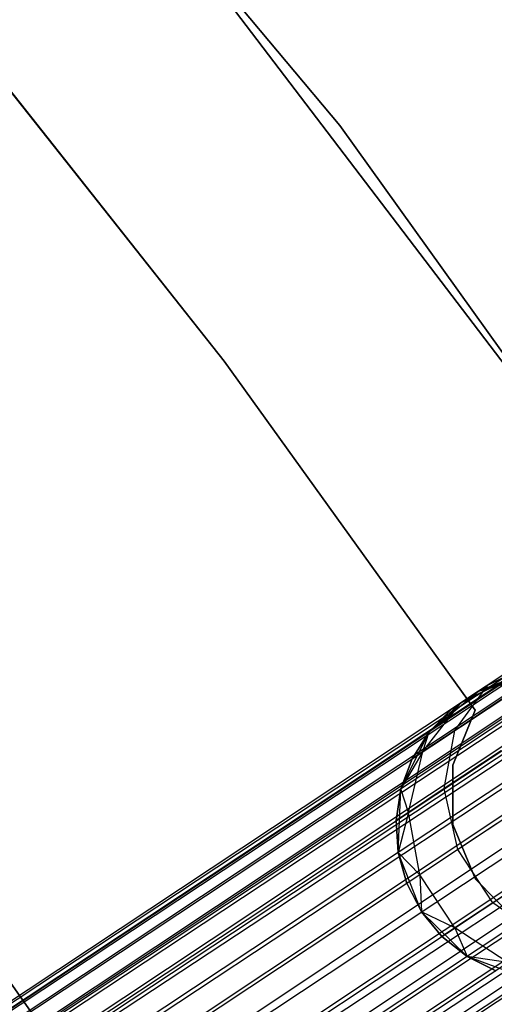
# Model space of a CAD drawing. Extents: x -189 to 189, y -189 to 189.
# Tile 500 of 591: x 46.94 to 50.03, y 32.24 to 38.66. Entities that reach past the tile are written whole.
import ezdxf

# ---------------------------------------------------------------- set-up
doc = ezdxf.new("R2010")
doc.units = 0
doc.header["$LTSCALE"] = 25.4
doc.layers.get('0').update_dxf_attribs({"linetype": 'CONTINUOUS'})

# ---------------------------------------------------------------- blocks, each defined once
blk = doc.blocks.new('CAMELEON-KENAI-C-12244_STL')
at = {"color": 0}
for p, q in [((139.9049, 93.8996, -9.3955), (35.5032, 24.7205, -9.3955)), ((139.9049, 93.8996, -9.3955), (35.5032, 24.7205, -9.6045)), ((139.9049, 93.8996, -9.3955), (35.5032, 24.7205, -9.3955)), ((139.9049, 93.8996, -9.3955), (35.5032, 24.7205, -9.6045)), ((139.9049, 93.8996, -9.3955), (35.5272, 24.6843, -9.809)), ((139.9049, 93.8996, -9.3955), (35.5272, 24.6843, -9.809)), ((139.9289, 93.8634, -9.809), (35.5272, 24.6843, -9.809)), ((139.9289, 93.8634, -9.809), (35.5272, 24.6843, -9.809)), ((139.9289, 93.8634, -9.809), (35.5742, 24.6134, -10)), ((139.9289, 93.8634, -9.809), (35.5742, 24.6134, -10)), ((139.9289, 93.8634, -9.809), (35.6421, 24.5109, -10.1691)), ((139.9289, 93.8634, -9.809), (35.6421, 24.5109, -10.1691)), ((139.9759, 93.7925, -9), (35.5032, 24.7205, -9.3955)), ((139.9759, 93.7925, -9), (35.5032, 24.7205, -9.3955)), ((139.9759, 93.7925, -9), (35.5272, 24.6843, -9.191)), ((139.9759, 93.7925, -9), (35.5272, 24.6843, -9.191)), ((35.5742, 24.6134, -9), (139.9759, 93.7925, -9)), ((35.5742, 24.6134, -9), (139.9759, 93.7925, -9)), ((35.6421, 24.5109, -8.8309), (139.9759, 93.7925, -9)), ((35.6421, 24.5109, -8.8309), (139.9759, 93.7925, -9)), ((140.0438, 93.69, -10.1691), (35.6421, 24.5109, -10.1691)), ((140.0438, 93.69, -10.1691), (35.6421, 24.5109, -10.1691)), ((140.0438, 93.69, -10.1691), (35.7279, 24.3814, -10.309)), ((140.0438, 93.69, -10.1691), (35.7279, 24.3814, -10.309)), ((35.6421, 24.5109, -8.8309), (140.1296, 93.5605, -8.691)), ((35.6421, 24.5109, -8.8309), (140.1296, 93.5605, -8.691)), ((35.7279, 24.3814, -8.691), (140.1296, 93.5605, -8.691)), ((35.7279, 24.3814, -8.691), (140.1296, 93.5605, -8.691)), ((140.2296, 93.4096, -10.4135), (35.7279, 24.3814, -10.309)), ((140.2296, 93.4096, -10.4135), (35.7279, 24.3814, -10.309)), ((140.2296, 93.4096, -10.4135), (35.8279, 24.2305, -10.4135)), ((140.2296, 93.4096, -10.4135), (35.8279, 24.2305, -10.4135)), ((35.9377, 24.0648, -10.4781), (140.2296, 93.4096, -10.4135)), ((35.9377, 24.0648, -10.4781), (140.2296, 93.4096, -10.4135)), ((36.0525, 23.8915, -10.5), (140.2296, 93.4096, -10.4135)), ((36.0525, 23.8915, -10.5), (140.2296, 93.4096, -10.4135)), ((35.7279, 24.3814, -8.691), (140.3394, 93.2439, -8.5219)), ((35.7279, 24.3814, -8.691), (140.3394, 93.2439, -8.5219)), ((35.8279, 24.2305, -8.5864), (140.3394, 93.2439, -8.5219)), ((35.8279, 24.2305, -8.5864), (140.3394, 93.2439, -8.5219)), ((140.3394, 93.2439, -8.5219), (35.9377, 24.0648, -8.5219)), ((140.3394, 93.2439, -8.5219), (35.9377, 24.0648, -8.5219)), ((36.0525, 23.8915, -8.5), (140.4543, 93.0706, -8.5)), ((36.0525, 23.8915, -8.5), (140.4543, 93.0706, -8.5)), ((36.0525, 23.8915, -10.5), (140.4543, 93.0706, -10.5)), ((36.0525, 23.8915, -10.5), (140.4543, 93.0706, -10.5)), ((36.1674, 23.7181, -10.4781), (140.4543, 93.0706, -10.5)), ((36.1674, 23.7181, -10.4781), (140.4543, 93.0706, -10.5)), ((36.2772, 23.5524, -10.4135), (140.4543, 93.0706, -10.5)), ((36.2772, 23.5524, -10.4135), (140.4543, 93.0706, -10.5)), ((36.1674, 23.7181, -8.5219), (140.5691, 92.8972, -8.5219)), ((36.1674, 23.7181, -8.5219), (140.5691, 92.8972, -8.5219)), ((140.6789, 92.7315, -10.4135), (36.2772, 23.5524, -10.4135)), ((140.6789, 92.7315, -10.4135), (36.2772, 23.5524, -10.4135)), ((140.6789, 92.7315, -10.4135), (36.3772, 23.4015, -10.309)), ((140.6789, 92.7315, -10.4135), (36.3772, 23.4015, -10.309)), ((140.6789, 92.7315, -10.4135), (36.463, 23.272, -10.1691)), ((140.6789, 92.7315, -10.4135), (36.463, 23.272, -10.1691)), ((36.1674, 23.7181, -8.5219), (140.7789, 92.5806, -8.691)), ((36.1674, 23.7181, -8.5219), (140.7789, 92.5806, -8.691)), ((36.2772, 23.5524, -8.5864), (140.7789, 92.5806, -8.691)), ((36.2772, 23.5524, -8.5864), (140.7789, 92.5806, -8.691)), ((140.7789, 92.5806, -8.691), (36.3772, 23.4015, -8.691)), ((140.7789, 92.5806, -8.691), (36.3772, 23.4015, -8.691)), ((140.8648, 92.4511, -10.1691), (36.463, 23.272, -10.1691)), ((140.8648, 92.4511, -10.1691), (36.463, 23.272, -10.1691)), ((36.3772, 23.4015, -8.691), (140.9326, 92.3486, -9)), ((36.3772, 23.4015, -8.691), (140.9326, 92.3486, -9)), ((36.463, 23.272, -8.8309), (140.9326, 92.3486, -9)), ((36.463, 23.272, -8.8309), (140.9326, 92.3486, -9)), ((46.0111, 41.5679, -160.5), (49.0236, 37.9702, -160.5)), ((49.0236, 37.9702, -170), (46.0111, 41.5679, -170)), ((49.0236, 37.9702, -170), (46.0111, 41.5679, -170)), ((46.0111, 41.5679, -160.5), (49.0236, 37.9702, -160.5)), ((47.8833, 39.319, -167), (50.6883, 35.6319, -167)), ((50.6883, 35.6319, -168), (47.8833, 39.319, -168)), ((47.8833, 39.319, -167), (50.6883, 35.6319, -167)), ((50.6883, 35.6319, -168), (47.8833, 39.319, -168)), ((46.5272, 38.631, -165), (48.2691, 36.4322, -165)), ((48.2691, 36.4322, -167), (46.5272, 38.631, -167)), ((48.2691, 36.4322, -167), (46.5272, 38.631, -167)), ((46.5272, 38.631, -165), (48.2691, 36.4322, -165)), ((49.0236, 37.9702, -160.5), (51.7553, 34.155, -160.5)), ((51.7553, 34.155, -170), (49.0236, 37.9702, -170)), ((49.0236, 37.9702, -170), (49.0236, 37.9702, -160.5)), ((49.0236, 37.9702, -170), (49.0236, 37.9702, -160.5)), ((51.7553, 34.155, -170), (49.0236, 37.9702, -170)), ((49.0236, 37.9702, -160.5), (51.7553, 34.155, -160.5)), ((48.2691, 36.4322, -165), (48.2691, 36.4322, -167)), ((48.2691, 36.4322, -165), (49.9072, 34.1551, -165)), ((49.9072, 34.1551, -167), (48.2691, 36.4322, -167)), ((48.2691, 36.4322, -165), (48.2691, 36.4322, -167)), ((49.9072, 34.1551, -167), (48.2691, 36.4322, -167)), ((48.2691, 36.4322, -165), (49.9072, 34.1551, -165)), ((47.8593, 30.9772, -167), (45.3471, 34.5487, -167)), ((45.3471, 34.5487, -165), (47.8593, 30.9772, -165)), ((45.3471, 34.5487, -165), (47.8593, 30.9772, -165)), ((47.8593, 30.9772, -167), (45.3471, 34.5487, -167)), ((50.2679, 34.5039, -160.0119), (49.9891, 34.3192, -160.4477)), ((50.2679, 34.5039, -160.0119), (49.9891, 34.3192, -160.4477)), ((49.9891, 34.3192, -160.4477), (50.3116, 34.4808, -160.6545)), ((49.9891, 34.3192, -160.4477), (50.3116, 34.4808, -160.6545)), ((49.8138, 34.203, -160.9553), (50.1708, 34.3875, -161.0623)), ((49.8138, 34.203, -160.9553), (50.1708, 34.3875, -161.0623)), ((49.9283, 34.2789, -167), (50.3289, 34.3902, -167)), ((49.9283, 34.2789, -167), (50.3289, 34.3902, -167)), ((49.7745, 34.0229, -160.25), (49.9891, 34.3192, -160.4477)), ((49.7745, 34.0229, -160.25), (49.9891, 34.3192, -160.4477)), ((50.1228, 34.3556, -161.5), (49.8138, 34.203, -160.9553)), ((50.1228, 34.3556, -161.5), (49.8138, 34.203, -160.9553)), ((49.9891, 34.3192, -160.4477), (49.8138, 34.203, -160.9553)), ((49.9891, 34.3192, -160.4477), (49.8138, 34.203, -160.9553)), ((50.1228, 34.3556, -161.5), (49.9283, 34.2789, -161.5)), ((49.9283, 34.2789, -167), (50.1228, 34.3556, -161.5)), ((50.1228, 34.3556, -161.5), (49.9283, 34.2789, -161.5)), ((49.9283, 34.2789, -167), (50.1228, 34.3556, -161.5)), ((49.6076, 34.0142, -167), (49.9283, 34.2789, -167)), ((49.6076, 34.0142, -167), (49.9283, 34.2789, -167)), ((49.754, 34.1634, -161.5), (49.9283, 34.2789, -167)), ((49.754, 34.1634, -161.5), (49.9283, 34.2789, -167)), ((50.1057, 34.2423, -159.7322), (49.7745, 34.0229, -160.25)), ((50.1057, 34.2423, -159.7322), (49.7745, 34.0229, -160.25)), ((49.9283, 34.2789, -161.5), (49.8138, 34.203, -160.9553)), ((49.9283, 34.2789, -161.5), (49.8138, 34.203, -160.9553)), ((49.9283, 34.2789, -161.5), (49.9283, 34.2789, -167)), ((49.9283, 34.2789, -161.5), (49.9283, 34.2789, -167)), ((49.5663, 33.8849, -160.853), (49.8138, 34.203, -160.9553)), ((49.5663, 33.8849, -160.853), (49.8138, 34.203, -160.9553)), ((49.8138, 34.203, -160.9553), (49.6076, 34.0142, -161.5)), ((49.8138, 34.203, -160.9553), (49.6076, 34.0142, -161.5)), ((49.8138, 34.203, -160.9553), (49.754, 34.1634, -161.5)), ((49.8138, 34.203, -160.9553), (49.754, 34.1634, -161.5)), ((49.754, 34.1634, -161.5), (49.6076, 34.0142, -161.5)), ((49.6076, 34.0142, -167), (49.754, 34.1634, -161.5)), ((49.754, 34.1634, -161.5), (49.6076, 34.0142, -161.5)), ((49.6076, 34.0142, -167), (49.754, 34.1634, -161.5)), ((49.9072, 34.1551, -165), (49.7605, 33.7969, -165)), ((49.7605, 33.7969, -167), (49.9072, 34.1551, -167)), ((49.7605, 33.7969, -167), (49.9072, 34.1551, -167)), ((49.9072, 34.1551, -165), (49.7605, 33.7969, -165)), ((49.9072, 34.1551, -165), (49.9072, 34.1551, -167)), ((49.9072, 34.1551, -165), (49.9072, 34.1551, -167)), ((49.4222, 33.642, -167), (49.6076, 34.0142, -167)), ((49.4222, 33.642, -167), (49.6076, 34.0142, -167)), ((49.6076, 34.0142, -161.5), (49.4953, 33.8379, -161.5)), ((49.4953, 33.8379, -161.5), (49.6076, 34.0142, -167)), ((49.4953, 33.8379, -161.5), (49.6076, 34.0142, -167)), ((49.6076, 34.0142, -161.5), (49.4953, 33.8379, -161.5)), ((49.7745, 34.0229, -160.25), (49.5663, 33.8849, -160.853)), ((49.7745, 34.0229, -160.25), (49.5663, 33.8849, -160.853)), ((49.5663, 33.8849, -160.853), (49.6076, 34.0142, -161.5)), ((49.5663, 33.8849, -160.853), (49.6076, 34.0142, -161.5)), ((49.6076, 34.0142, -161.5), (49.6076, 34.0142, -167)), ((49.6076, 34.0142, -161.5), (49.6076, 34.0142, -167)), ((49.7051, 33.6431, -160.0955), (49.7745, 34.0229, -160.25)), ((49.7051, 33.6431, -160.0955), (49.7745, 34.0229, -160.25)), ((49.5663, 33.8849, -160.853), (49.4222, 33.642, -161.5)), ((49.5663, 33.8849, -160.853), (49.4222, 33.642, -161.5)), ((49.4712, 33.4881, -160.773), (49.5663, 33.8849, -160.853)), ((49.4712, 33.4881, -160.773), (49.5663, 33.8849, -160.853)), ((49.5663, 33.8849, -160.853), (49.4953, 33.8379, -161.5)), ((49.5663, 33.8849, -160.853), (49.4953, 33.8379, -161.5)), ((50.0773, 33.8897, -159.5137), (49.7051, 33.6431, -160.0955)), ((50.0773, 33.8897, -159.5137), (49.7051, 33.6431, -160.0955)), ((49.4953, 33.8379, -161.5), (49.4222, 33.642, -161.5)), ((49.4222, 33.642, -167), (49.4953, 33.8379, -161.5)), ((49.4953, 33.8379, -161.5), (49.4222, 33.642, -161.5)), ((49.4222, 33.642, -167), (49.4953, 33.8379, -161.5)), ((49.7605, 33.7969, -165), (49.7605, 33.7969, -167)), ((49.7605, 33.7969, -165), (49.7605, 33.7969, -167)), ((49.7605, 33.7969, -165), (49.7608, 33.4098, -165)), ((49.7608, 33.4098, -167), (49.7605, 33.7969, -167)), ((49.7608, 33.4098, -167), (49.7605, 33.7969, -167)), ((49.7605, 33.7969, -165), (49.7608, 33.4098, -165)), ((49.4222, 33.642, -161.5), (49.3914, 33.4352, -161.5)), ((49.3914, 33.4352, -161.5), (49.4222, 33.642, -167)), ((49.3914, 33.4352, -161.5), (49.4222, 33.642, -167)), ((49.4222, 33.642, -161.5), (49.3914, 33.4352, -161.5)), ((49.4043, 33.2266, -167), (49.4222, 33.642, -167)), ((49.4043, 33.2266, -167), (49.4222, 33.642, -167)), ((49.4712, 33.4881, -160.773), (49.4222, 33.642, -161.5)), ((49.4712, 33.4881, -160.773), (49.4222, 33.642, -161.5)), ((49.4222, 33.642, -161.5), (49.4222, 33.642, -167)), ((49.4222, 33.642, -161.5), (49.4222, 33.642, -167)), ((49.7051, 33.6431, -160.0955), (49.4712, 33.4881, -160.773)), ((49.7051, 33.6431, -160.0955), (49.4712, 33.4881, -160.773)), ((49.7929, 33.2455, -160.0109), (49.7051, 33.6431, -160.0955)), ((49.7929, 33.2455, -160.0109), (49.7051, 33.6431, -160.0955)), ((49.4712, 33.4881, -160.773), (49.3914, 33.4352, -161.5)), ((49.4712, 33.4881, -160.773), (49.3914, 33.4352, -161.5)), ((49.4712, 33.4881, -160.773), (49.4043, 33.2266, -161.5)), ((49.4712, 33.4881, -160.773), (49.4043, 33.2266, -161.5)), ((49.5449, 33.0812, -160.7292), (49.4712, 33.4881, -160.773)), ((49.5449, 33.0812, -160.7292), (49.4712, 33.4881, -160.773)), ((50.1874, 33.507, -159.3941), (49.7929, 33.2455, -160.0109)), ((50.1874, 33.507, -159.3941), (49.7929, 33.2455, -160.0109)), ((49.3914, 33.4352, -161.5), (49.4043, 33.2266, -161.5)), ((49.4043, 33.2266, -167), (49.3914, 33.4352, -161.5)), ((49.3914, 33.4352, -161.5), (49.4043, 33.2266, -161.5)), ((49.4043, 33.2266, -167), (49.3914, 33.4352, -161.5)), ((49.7608, 33.4098, -165), (49.7608, 33.4098, -167)), ((49.7608, 33.4098, -165), (49.7608, 33.4098, -167)), ((49.7608, 33.4098, -165), (49.9081, 33.0518, -165)), ((49.9081, 33.0518, -167), (49.7608, 33.4098, -167)), ((49.9081, 33.0518, -167), (49.7608, 33.4098, -167)), ((49.7608, 33.4098, -165), (49.9081, 33.0518, -165)), ((49.5569, 32.8398, -167), (49.4043, 33.2266, -167)), ((49.5449, 33.0812, -160.7292), (49.4043, 33.2266, -161.5)), ((49.4043, 33.2266, -161.5), (49.4603, 33.0252, -161.5)), ((49.5449, 33.0812, -160.7292), (49.4043, 33.2266, -161.5)), ((49.4603, 33.0252, -161.5), (49.4043, 33.2266, -167)), ((49.5569, 32.8398, -167), (49.4043, 33.2266, -167)), ((49.4603, 33.0252, -161.5), (49.4043, 33.2266, -167)), ((49.4043, 33.2266, -161.5), (49.4603, 33.0252, -161.5)), ((49.4043, 33.2266, -161.5), (49.4043, 33.2266, -167)), ((49.4043, 33.2266, -161.5), (49.4043, 33.2266, -167)), ((49.7929, 33.2455, -160.0109), (49.5449, 33.0812, -160.7292)), ((49.7929, 33.2455, -160.0109), (49.5449, 33.0812, -160.7292)), ((50.0226, 32.8989, -160.0109), (49.7929, 33.2455, -160.0109)), ((50.0226, 32.8989, -160.0109), (49.7929, 33.2455, -160.0109)), ((50.4171, 33.1603, -159.3941), (50.0226, 32.8989, -160.0109)), ((50.4171, 33.1603, -159.3941), (50.0226, 32.8989, -160.0109)), ((49.5449, 33.0812, -160.7292), (49.4603, 33.0252, -161.5)), ((49.5449, 33.0812, -160.7292), (49.4603, 33.0252, -161.5)), ((49.4603, 33.0252, -161.5), (49.5569, 32.8398, -161.5)), ((49.4603, 33.0252, -161.5), (49.5569, 32.8398, -161.5)), ((49.4603, 33.0252, -161.5), (49.5569, 32.8398, -167)), ((49.4603, 33.0252, -161.5), (49.5569, 32.8398, -167)), ((49.7745, 32.7346, -160.7292), (49.5449, 33.0812, -160.7292)), ((49.5449, 33.0812, -160.7292), (49.5569, 32.8398, -161.5)), ((49.5449, 33.0812, -160.7292), (49.5569, 32.8398, -161.5)), ((49.7745, 32.7346, -160.7292), (49.5449, 33.0812, -160.7292)), ((49.9081, 33.0518, -165), (49.9081, 33.0518, -167)), ((49.9081, 33.0518, -165), (49.9081, 33.0518, -167)), ((49.9081, 33.0518, -165), (50.1803, 32.7766, -165)), ((50.1803, 32.7766, -167), (49.9081, 33.0518, -167)), ((50.1803, 32.7766, -167), (49.9081, 33.0518, -167)), ((49.9081, 33.0518, -165), (50.1803, 32.7766, -165)), ((50.0226, 32.8989, -160.0109), (49.7745, 32.7346, -160.7292)), ((50.0226, 32.8989, -160.0109), (49.7745, 32.7346, -160.7292)), ((50.3545, 32.6632, -160.0955), (50.0226, 32.8989, -160.0109)), ((50.3545, 32.6632, -160.0955), (50.0226, 32.8989, -160.0109)), ((49.8536, 32.5485, -167), (49.5569, 32.8398, -167)), ((49.7745, 32.7346, -160.7292), (49.5569, 32.8398, -161.5)), ((49.5569, 32.8398, -161.5), (49.69, 32.6785, -161.5)), ((49.7745, 32.7346, -160.7292), (49.5569, 32.8398, -161.5)), ((49.69, 32.6785, -161.5), (49.5569, 32.8398, -167)), ((49.8536, 32.5485, -167), (49.5569, 32.8398, -167)), ((49.5569, 32.8398, -161.5), (49.69, 32.6785, -161.5)), ((49.5569, 32.8398, -161.5), (49.5569, 32.8398, -167)), ((49.69, 32.6785, -161.5), (49.5569, 32.8398, -167)), ((49.5569, 32.8398, -161.5), (49.5569, 32.8398, -167)), ((49.7745, 32.7346, -160.7292), (49.69, 32.6785, -161.5)), ((49.7745, 32.7346, -160.7292), (49.69, 32.6785, -161.5)), ((50.1206, 32.5082, -160.773), (49.7745, 32.7346, -160.7292)), ((49.7745, 32.7346, -160.7292), (49.8536, 32.5485, -161.5)), ((49.7745, 32.7346, -160.7292), (49.8536, 32.5485, -161.5)), ((50.1206, 32.5082, -160.773), (49.7745, 32.7346, -160.7292)), ((49.69, 32.6785, -161.5), (49.8536, 32.5485, -161.5)), ((49.8536, 32.5485, -167), (49.69, 32.6785, -161.5)), ((49.69, 32.6785, -161.5), (49.8536, 32.5485, -161.5)), ((49.8536, 32.5485, -167), (49.69, 32.6785, -161.5)), ((50.2432, 32.403, -167), (49.8536, 32.5485, -167)), ((50.1206, 32.5082, -160.773), (49.8536, 32.5485, -161.5)), ((49.8536, 32.5485, -161.5), (50.0408, 32.4553, -161.5)), ((50.1206, 32.5082, -160.773), (49.8536, 32.5485, -161.5)), ((50.0408, 32.4553, -161.5), (49.8536, 32.5485, -167)), ((50.2432, 32.403, -167), (49.8536, 32.5485, -167)), ((50.0408, 32.4553, -161.5), (49.8536, 32.5485, -167)), ((49.8536, 32.5485, -161.5), (50.0408, 32.4553, -161.5)), ((49.8536, 32.5485, -161.5), (49.8536, 32.5485, -167)), ((49.8536, 32.5485, -161.5), (49.8536, 32.5485, -167))]:
    blk.add_line(p, q, dxfattribs=at)

msp = doc.modelspace()

# ---------------------------------------------------------------- block references
at = {"color": 0}
msp.add_blockref('CAMELEON-KENAI-C-12244_STL', (0, 0), dxfattribs=at)

doc.saveas('drawing.dxf')
